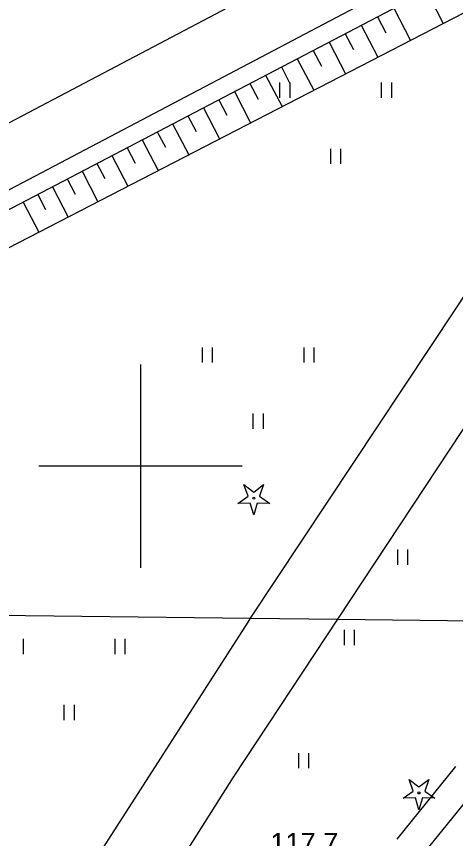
# Model space of a CAD drawing. Extents: x 6434771 to 6436222, y 5663454 to 5664782.
# Drawn here: x 6435393.89 to 6435415.49, y 5664181.7 to 5664222.11 of the extents above; entities that cross this region are included whole.
import ezdxf

# ---------------------------------------------------------------- set-up
doc = ezdxf.new("R2010")
doc.units = 0
for name, color, linetype in [('Warstwa 10', 7, 'Continuous'), ('Warstwa 13', 7, 'Continuous'), ('Warstwa 20', 7, 'Continuous'), ('Warstwa 21', 7, 'Continuous'), ('Warstwa 5', 7, 'Continuous'), ('Warstwa 63', 7, 'Continuous'), ('Warstwa 9', 7, 'Continuous')]:
    doc.layers.add(name, color=color, linetype=linetype)

msp = doc.modelspace()

# ---------------------------------------------------------------- linework, layer by layer
at = {"layer": 'Warstwa 10'}
for p, q in [((6435377.866, 5664204.447), (6435432.776, 5664233.125)), ((6435378.186, 5664202.833), (6435433.555, 5664231.395)), ((6435414.059, 5664223.35), (6435414.887, 5664221.764)), ((6435412.447, 5664222.508), (6435413.27, 5664220.932)), ((6435411.647, 5664222.091), (6435412.058, 5664221.304)), ((6435410.851, 5664221.674), (6435411.67, 5664220.106)), ((6435410.058, 5664221.26), (6435410.467, 5664220.478)), ((6435409.269, 5664220.848), (6435410.084, 5664219.287)), ((6435408.484, 5664220.438), (6435408.891, 5664219.66)), ((6435407.702, 5664220.029), (6435408.512, 5664218.477)), ((6435406.923, 5664219.623), (6435407.328, 5664218.849)), ((6435406.148, 5664219.218), (6435406.955, 5664217.673)), ((6435405.377, 5664218.815), (6435405.78, 5664218.045)), ((6435404.609, 5664218.414), (6435405.412, 5664216.878)), ((6435403.845, 5664218.015), (6435404.245, 5664217.249)), ((6435403.084, 5664217.618), (6435403.882, 5664216.088)), ((6435402.326, 5664217.222), (6435402.725, 5664216.459)), ((6435401.572, 5664216.828), (6435402.367, 5664215.306)), ((6435400.821, 5664216.436), (6435401.218, 5664215.677)), ((6435400.074, 5664216.045), (6435400.865, 5664214.531)), ((6435399.33, 5664215.657), (6435399.725, 5664214.902)), ((6435398.59, 5664215.27), (6435399.377, 5664213.764)), ((6435397.852, 5664214.885), (6435398.244, 5664214.134)), ((6435397.119, 5664214.502), (6435397.902, 5664213.003)), ((6435396.388, 5664214.12), (6435396.779, 5664213.373)), ((6435394.937, 5664213.363), (6435395.326, 5664212.618)), ((6435395.661, 5664213.74), (6435396.44, 5664212.249)), ((6435394.216, 5664212.986), (6435394.991, 5664211.501))]:
    msp.add_line(p, q, dxfattribs=at)
for points in [[(6435404.78, 5664198.177), (6435405.282, 5664198.524), (6435405.08, 5664199.1), (6435405.565, 5664198.73), (6435406.05, 5664199.1), (6435405.848, 5664198.524), (6435406.35, 5664198.177), (6435405.74, 5664198.191), (6435405.565, 5664197.607), (6435405.39, 5664198.191)], [(6435412.906, 5664183.688), (6435413.408, 5664184.035), (6435413.206, 5664184.611), (6435413.691, 5664184.241), (6435414.176, 5664184.611), (6435413.974, 5664184.035), (6435414.476, 5664183.688), (6435413.866, 5664183.702), (6435413.691, 5664183.118), (6435413.516, 5664183.702)]]:
    msp.add_lwpolyline(points, close=True, dxfattribs=at)
for centre in [(6435405.565, 5664198.432), (6435413.691, 5664183.943)]:
    msp.add_circle(centre, 0.05, dxfattribs=at)
at = {"layer": 'Warstwa 20'}
msp.add_line((6435377.866, 5664204.447), (6435432.776, 5664233.125), dxfattribs=at)
at = {"layer": 'Warstwa 21'}
msp.add_line((6435378.186, 5664202.833), (6435433.555, 5664231.395), dxfattribs=at)
at = {"layer": 'Warstwa 5'}
for p, q in [((6435376.629, 5664207.992), (6435432.468, 5664237.389)), ((6435377.987, 5664205.405), (6435433.947, 5664234.871)), ((6435406.852, 5664218.106), (6435406.852, 5664218.856)), ((6435407.352, 5664218.106), (6435407.352, 5664218.856)), ((6435411.852, 5664218.106), (6435411.852, 5664218.856)), ((6435412.352, 5664218.106), (6435412.352, 5664218.856)), ((6435409.352, 5664214.856), (6435409.352, 5664215.606)), ((6435409.852, 5664214.856), (6435409.852, 5664215.606)), ((6435415.478, 5664207.692), (6435416.044, 5664208.553)), ((6435405.407, 5664192.533), (6435415.478, 5664207.692)), ((6435403.036, 5664205.092), (6435403.036, 5664205.842)), ((6435403.536, 5664205.092), (6435403.536, 5664205.842)), ((6435408.036, 5664205.092), (6435408.036, 5664205.842)), ((6435408.536, 5664205.092), (6435408.536, 5664205.842)), ((6435409.692, 5664192.482), (6435416.58, 5664202.909)), ((6435405.536, 5664201.842), (6435405.536, 5664202.592)), ((6435406.036, 5664201.842), (6435406.036, 5664202.592)), ((6435412.648, 5664195.162), (6435412.648, 5664195.912)), ((6435413.148, 5664195.162), (6435413.148, 5664195.912)), ((6435378.348, 5664192.86), (6435405.407, 5664192.533)), ((6435378.348, 5664192.86), (6435405.407, 5664192.533)), ((6435394.886, 5664176.15), (6435405.282, 5664192.345)), ((6435404.56, 5664184.713), (6435409.692, 5664192.482)), ((6435405.282, 5664192.345), (6435405.407, 5664192.533)), ((6435409.692, 5664192.482), (6435421.643, 5664192.337)), ((6435409.692, 5664192.482), (6435421.643, 5664192.337)), ((6435410.027, 5664191.214), (6435410.027, 5664191.964)), ((6435410.527, 5664191.214), (6435410.527, 5664191.964)), ((6435394.246, 5664190.77), (6435394.246, 5664191.52)), ((6435398.746, 5664190.77), (6435398.746, 5664191.52)), ((6435399.246, 5664190.77), (6435399.246, 5664191.52)), ((6435396.246, 5664187.52), (6435396.246, 5664188.27)), ((6435396.746, 5664187.52), (6435396.746, 5664188.27)), ((6435407.779, 5664185.157), (6435407.779, 5664185.907)), ((6435408.279, 5664185.157), (6435408.279, 5664185.907)), ((6435412.618, 5664181.676), (6435415.504, 5664185.251)), ((6435394.221, 5664168.337), (6435404.56, 5664184.713))]:
    msp.add_line(p, q, dxfattribs=at)
at = {"layer": 'Warstwa 63'}
for p, q in [((6435400, 5664205), (6435400, 5664195)), ((6435405, 5664200), (6435395, 5664200))]:
    msp.add_line(p, q, dxfattribs=at)
at = {"layer": 'Warstwa 9'}
for p, q in [((6435376.629, 5664207.992), (6435432.468, 5664237.389)), ((6435377.987, 5664205.405), (6435433.947, 5664234.871)), ((6435415.478, 5664207.692), (6435416.044, 5664208.553)), ((6435405.407, 5664192.533), (6435415.478, 5664207.692)), ((6435409.692, 5664192.482), (6435416.58, 5664202.909)), ((6435394.886, 5664176.15), (6435405.282, 5664192.345)), ((6435404.56, 5664184.713), (6435409.692, 5664192.482)), ((6435405.282, 5664192.345), (6435405.407, 5664192.533)), ((6435405.407, 5664192.533), (6435409.692, 5664192.482)), ((6435405.407, 5664192.533), (6435409.692, 5664192.482)), ((6435394.221, 5664168.337), (6435404.56, 5664184.713)), ((6435413.743, 5664180.76), (6435416.676, 5664184.365))]:
    msp.add_line(p, q, dxfattribs=at)

# ---------------------------------------------------------------- texts
at = {"layer": 'Warstwa 13'}
msp.add_text('117.7', height=1, dxfattribs=at).set_placement((6435406.376, 5664180.982))

doc.saveas('drawing.dxf')
